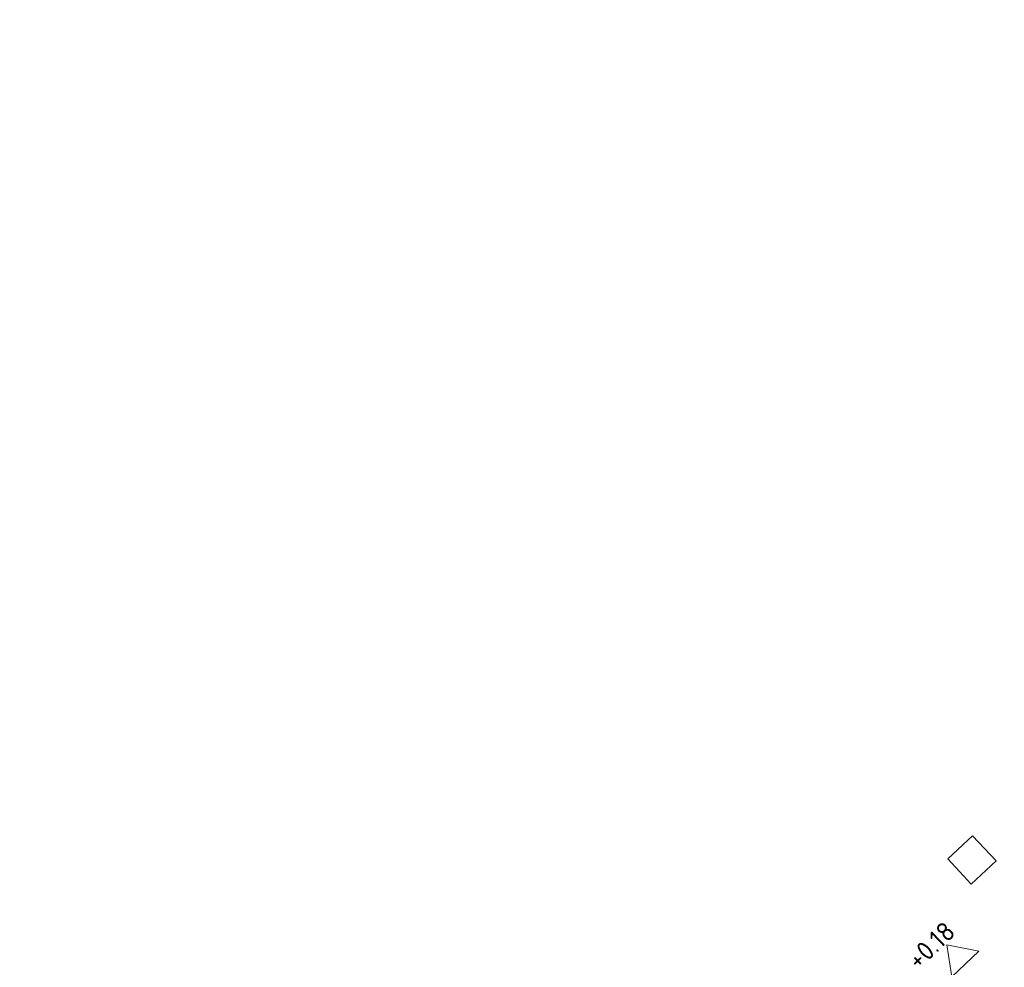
# Model space of a CAD drawing. Header units: metres. Extents: x 92403 to 95147, y 464428 to 465602.
# Tile 405 of 568: x 93094 to 93112, y 465078 to 465096. Entities that reach past the tile are written whole.
import ezdxf
from ezdxf.enums import TextEntityAlignment as Align

# ---------------------------------------------------------------- set-up
doc = ezdxf.new("R2010")
doc.units = ezdxf.units.M
doc.layers.get('0').update_dxf_attribs({"linetype": 'CONTINUOUS'})
for name, color, linetype, lineweight in [('B-RO-OG-TOPOGRAFIE_BEBOUWING_ENTREE-S', 7, 'CONTINUOUS', 5), ('B-WE-RI-GWA_STROOMRICHTING-S', 30, 'CONTINUOUS', 25), ('X-XX-AL-HOOGTELABEL-T18', 7, 'CONTINUOUS', 18)]:
    doc.layers.add(name, color=color, linetype=linetype, lineweight=lineweight)
doc.layers.add('G_GRENS_ALGEMEEN', color=77, linetype='CONTINUOUS')
doc.layers.add('N-OI-RI-HWA_STROOMRICHTING-S', color=7, linetype='CONTINUOUS', lineweight=25, true_color=0x007bff)
doc.styles.add('NLCS-ISO', font='NLCS-ISO.ttf')
doc.styles.add('NLCS-ISO-M200-T18', font='NLCS-ISO.ttf', dxfattribs={"height": 0.36})

# ---------------------------------------------------------------- blocks, each defined once
blk = doc.blocks.new('SRO-BEBOUWING_ENTREE')
blk.add_lwpolyline([(0, 0.35), (0, -0.35), (0.5, 0)], close=True)
blk = doc.blocks.new('*U266')
at = {"ltscale": 0.1}
blk.add_hatch(color=256, dxfattribs=at).paths.add_polyline_path([(2.5, 0), (-2.5, -0.833), (-2.5, 0.833)])
at = {"ltscale": 0.1, "flags": 128}
blk.add_lwpolyline([(2.5, 0), (-2.5, -0.833), (-2.5, 0.833)], close=True, dxfattribs=at)
at = {"ltscale": 0.1, "style": 'NLCS-ISO'}
for tag, p in [('MAT', (-0.5, 0.5)), ('BOBL', (-128.777, 0))]:
    blk.add_attdef(tag, text='', height=1.8, dxfattribs=at).set_placement(p, align=Align.BOTTOM_RIGHT)
for tag, p in [('DIA', (0.5, 0.5)), ('BOBR', (124.986, 0))]:
    blk.add_attdef(tag, text='', height=1.8, dxfattribs=at).set_placement(p, align=Align.BOTTOM_LEFT)
blk.add_attdef('JVA', text='', height=1.8, dxfattribs=at).set_placement((0, -1), align=Align.TOP_CENTER)
at = {"ltscale": 0.1, "style": 'NLCS-ISO', "flags": 1}
blk.add_attdef('PUTNR-L', text='', height=1.8, dxfattribs=at).set_placement((-0.822, -5.885), align=Align.BOTTOM_RIGHT)
blk.add_attdef('PUTNR-L', text='', height=1.8, dxfattribs=at).set_placement((1.948, -5.77), align=Align.BOTTOM_LEFT)
blk = doc.blocks.new('*U376')
at = {"ltscale": 0.1}
blk.add_hatch(color=256, dxfattribs=at).paths.add_polyline_path([(-2.5, 0), (2.5, -0.833), (2.5, 0.833)])
at = {"ltscale": 0.1, "flags": 128}
blk.add_lwpolyline([(-2.5, 0), (2.5, -0.833), (2.5, 0.833)], close=True, dxfattribs=at)
at = {"ltscale": 0.1, "style": 'NLCS-ISO'}
for tag, p in [('MAT', (-1, 0.5)), ('BOBL', (-157.594, 0))]:
    blk.add_attdef(tag, text='', height=1.8, dxfattribs=at).set_placement(p, align=Align.BOTTOM_RIGHT)
for tag, p in [('DIA', (1, 0.5)), ('BOBR', (156.216, 0))]:
    blk.add_attdef(tag, text='', height=1.8, dxfattribs=at).set_placement(p, align=Align.BOTTOM_LEFT)
blk.add_attdef('JVA', text='', height=1.8, dxfattribs=at).set_placement((0, -1), align=Align.TOP_CENTER)

msp = doc.modelspace()

# ---------------------------------------------------------------- linework, layer by layer
at = {"layer": 'G_GRENS_ALGEMEEN'}
for points in [[(93111.5259, 465080.7355), (93111.0609, 465080.3015)], [(93111.5259, 465080.7355), (93111.966, 465080.264), (93111.501, 465079.83), (93111.0609, 465080.3015)]]:
    msp.add_lwpolyline(points, dxfattribs=at)

# ---------------------------------------------------------------- block references
at = {"layer": 'B-RO-OG-TOPOGRAFIE_BEBOUWING_ENTREE-S', "ltscale": 1, "rotation": 133.8166557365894}
msp.add_blockref('SRO-BEBOUWING_ENTREE', (93111.387175, 465078.331289), dxfattribs=at)
at = {"layer": 'B-WE-RI-GWA_STROOMRICHTING-S', "xscale": 0.2, "yscale": 0.2, "zscale": 0.2, "rotation": 45.63617462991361}
msp.add_blockref('*U376', (93116.65, 465072.624), dxfattribs=at).add_auto_attribs({'MAT': 'Beton', 'DIA': '%%C700', 'BOBL': '-1,87', 'BOBR': '-1,80'})
at = {"layer": 'N-OI-RI-HWA_STROOMRICHTING-S', "xscale": 0.2, "yscale": 0.2, "zscale": 0.2, "rotation": 45.19111990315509}
msp.add_blockref('*U266', (93115.294026, 465073.203815), dxfattribs=at).add_auto_attribs({'MAT': 'PVC', 'DIA': '%%C500', 'BOBL': '-1,78', 'BOBR': '-1,84'})

# ---------------------------------------------------------------- texts
at = {"layer": 'X-XX-AL-HOOGTELABEL-T18', "insert": (93110.259053, 465078.465985), "char_height": 0.36, "width": 4.66934953, "attachment_point": 1, "rotation": 43.7537775, "style": 'NLCS-ISO-M200-T18'}
msp.add_mtext('+0.18', dxfattribs=at)

doc.saveas('drawing.dxf')
